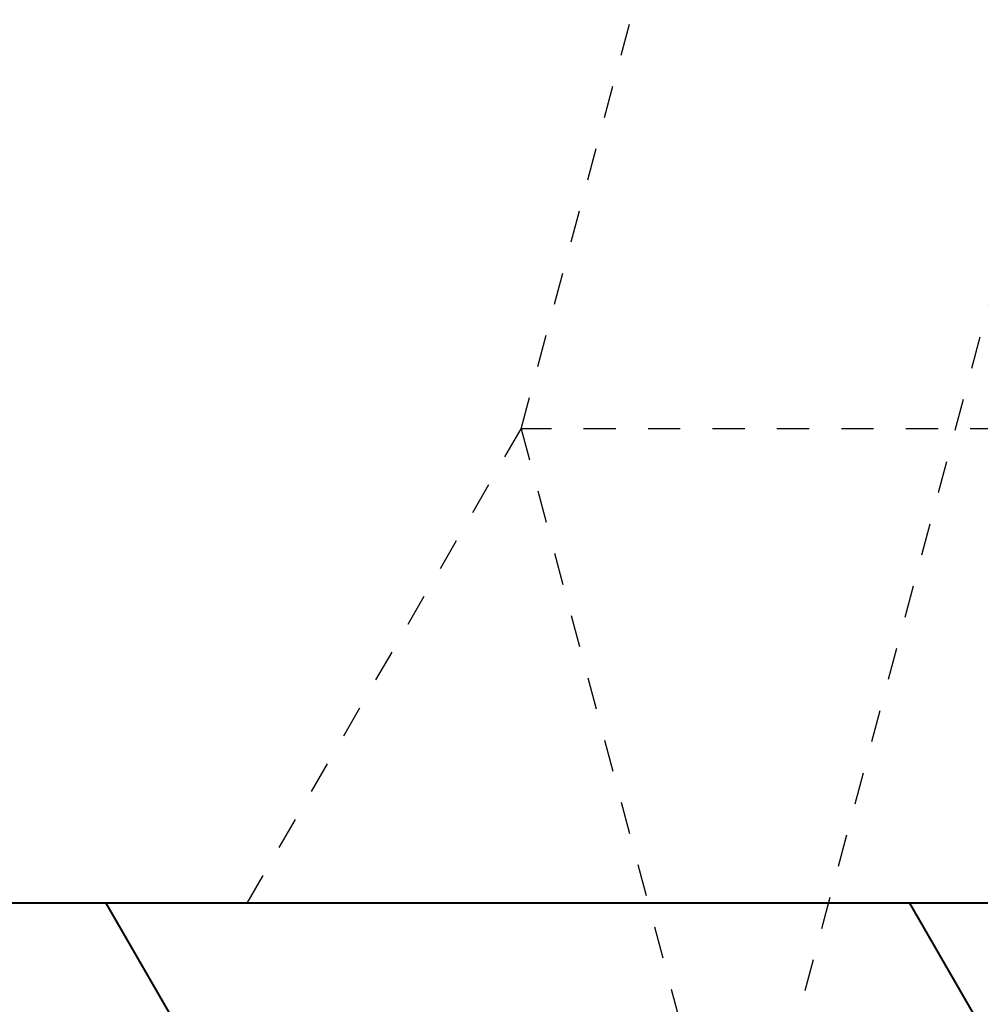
# Model space of a CAD drawing. Header units: metres. Extents: x -138 to 797, y -50 to 519.
# Tile 271 of 311: x 116.16 to 119.14, y 433.2 to 436.26. Entities that reach past the tile are written whole.
import ezdxf

# ---------------------------------------------------------------- set-up
doc = ezdxf.new("R2010")
doc.units = ezdxf.units.M
doc.header["$MEASUREMENT"] = 0
doc.linetypes.add('Wisdot2', pattern=[0.125, 0.0625, -0.0625])
doc.layers.add('B_DETAIL_HIDDEN', color=7, linetype='Wisdot2', lineweight=25)
doc.layers.add('B_DETAIL_OBJ', color=7, linetype='Continuous', lineweight=40)

# ---------------------------------------------------------------- blocks, each defined once
blk = doc.blocks.new('*U739')
at = {"layer": 'B_DETAIL_HIDDEN'}
for p, q in [((230.5441, 168.1508), (232.4603, 175.3023)), ((231.2183, 165.6345), (233.3189, 173.4742)), ((229.6939, 166.6783), (230.5441, 168.1508)), ((233.0381, 168.1508), (230.5441, 168.1508)), ((230.5441, 168.1508), (231.2183, 165.6345))]:
    blk.add_line(p, q, dxfattribs=at)
at = {"layer": 'B_DETAIL_OBJ'}
for p, q in [((229.4737, 166.3023), (229.2567, 166.6783)), ((231.9677, 166.3023), (231.7507, 166.6783))]:
    blk.add_line(p, q, dxfattribs=at)
at = {"layer": 'B_DETAIL_OBJ', "flags": 128}
blk.add_lwpolyline([(206.7359, 180.0734), (242.7359, 180.0734), (242.7359, 166.6783), (206.7359, 166.6783)], close=True, dxfattribs=at)

msp = doc.modelspace()

# ---------------------------------------------------------------- block references
msp.add_blockref('*U739', (-112.8286, 266.8387))

doc.saveas('drawing.dxf')
